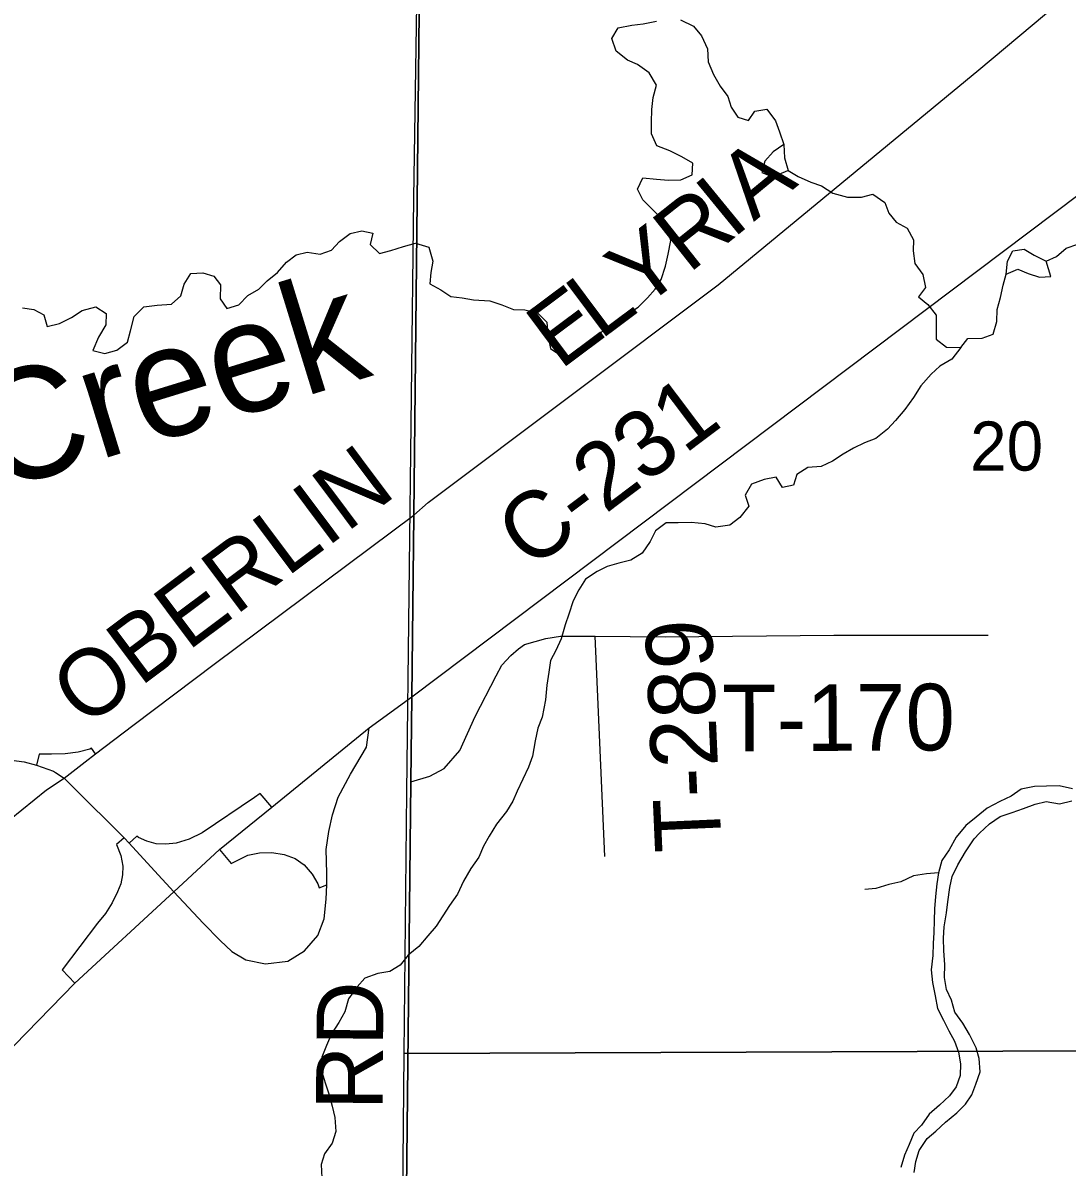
# Model space of a CAD drawing. Extents: x 1857828 to 2277390, y 930619 to 1324581.
# Drawn here: x 2058380 to 2063082, y 1198236 to 1203389 of the extents above; entities that cross this region are included whole.
import ezdxf

# ---------------------------------------------------------------- set-up
doc = ezdxf.new("R2010")
doc.units = 0
for name, color, linetype in [('GM_X_County_Road', 7, 'Continuous'), ('GM_X_County_Road_Text', 7, 'Continuous'), ('GM_X_Interchange_Ramps', 7, 'Continuous'), ('GM_X_Major_River', 7, 'Continuous'), ('GM_X_Minor_River', 7, 'Continuous'), ('GM_X_Minor_River_Text', 7, 'Continuous'), ('GM_X_Section', 7, 'Continuous'), ('GM_X_Section_Text', 7, 'Continuous'), ('GM_X_State_Route', 7, 'Continuous'), ('GM_X_Township', 7, 'Continuous'), ('GM_X_Township_Road', 7, 'Continuous'), ('GM_X_Township_Road_Text', 7, 'Continuous'), ('GM_X_US_Route', 7, 'Continuous')]:
    doc.layers.add(name, color=color, linetype=linetype)

msp = doc.modelspace()

# ---------------------------------------------------------------- linework, layer by layer
at = {"layer": 'GM_X_County_Road'}
for points in [[(2060140.1, 1201171.9), (2060205.6, 1201229.4), (2061510.6, 1202210.1), (2062685.1, 1203178.1), (2063045, 1203479.1), (2063443.3, 1203807.8), (2063817.2, 1204104.5), (2064372.5, 1204503.7), (2065003.2, 1205016.3), (2065250.1, 1205245.6), (2065353, 1205315.3), (2065456.4, 1205422.5), (2065629.4, 1205673.4), (2066300.4, 1206769.3), (2066531.4, 1207209.6)], [(2058875, 1200224.6), (2059247.2, 1200505.5), (2060140.1, 1201171.9)], [(2058659.8, 1200061), (2058706.8, 1200097.6), (2058875, 1200224.6)], [(2058565.9, 1199987.7), (2058659.8, 1200061)], [(2058314.3, 1199795.4), (2058319.2, 1199800), (2058485.9, 1199936), (2058565.9, 1199987.7)]]:
    msp.add_lwpolyline(points, dxfattribs=at)
at = {"layer": 'GM_X_Interchange_Ramps'}
for points in [[(2058706.8, 1200097.6), (2058688.3, 1200122.3), (2058680.6, 1200119.1), (2058628.2, 1200105.3), (2058570.2, 1200097.1), (2058508.3, 1200096.5), (2058452.5, 1200096.4), (2058441.6, 1200047.1)], [(2059500.2, 1199857.9), (2059447.9, 1199919), (2059422.2, 1199900.5), (2059187.7, 1199742.1), (2059128, 1199713.2), (2059070, 1199695.7), (2059023.1, 1199691.4), (2058980, 1199692.7), (2058938.6, 1199703.5), (2058900.9, 1199720), (2058892.7, 1199726.3), (2058858.5, 1199694.6)], [(2058835.3, 1199719.8), (2058801.5, 1199688.6), (2058821.1, 1199640.3), (2058829.2, 1199591.6), (2058827.8, 1199552.2), (2058820.7, 1199512.7), (2058806.1, 1199476.8), (2058782.3, 1199425.9), (2058751, 1199378.6), (2058715.8, 1199335.1), (2058556.6, 1199125.1), (2058613.4, 1199064.3)], [(2059264.5, 1199666), (2059318, 1199603.5), (2059393.3, 1199641.2), (2059445.7, 1199651.2), (2059500.1, 1199653.7), (2059556.5, 1199644.9), (2059605.5, 1199626.7), (2059647.1, 1199597.2), (2059683.2, 1199556.3), (2059708.1, 1199511.6), (2059714.2, 1199494.5), (2059749.1, 1199507.1)]]:
    msp.add_lwpolyline(points, dxfattribs=at)
at = {"layer": 'GM_X_Major_River'}
for points in [[(2063106, 1199939.4), (2063046, 1199953.3), (2062990, 1199951.2), (2062936, 1199951.1), (2062876, 1199939), (2062830.1, 1199906.9), (2062780.1, 1199882.8), (2062722.2, 1199852.6), (2062672.3, 1199812.4), (2062626.4, 1199774.3), (2062582.5, 1199722.1), (2062550.6, 1199665.9), (2062518.7, 1199617.8), (2062502.8, 1199561.6), (2062495, 1199511.5), (2062489.1, 1199455.3), (2062485.2, 1199399.2), (2062483.3, 1199347.1), (2062481.5, 1199293), (2062479.6, 1199242.8), (2062477.7, 1199188.7), (2062469.8, 1199124.6), (2062476, 1199068.4), (2062488.1, 1199008.3), (2062498.2, 1198950.2), (2062526.4, 1198898.1), (2062550.5, 1198850), (2062574.6, 1198803.9), (2062592.7, 1198753.8), (2062602.8, 1198701.7), (2062600.9, 1198649.6), (2062583.1, 1198597.5), (2062553.1, 1198557.3), (2062507.2, 1198515.2), (2062461.3, 1198475), (2062427.4, 1198424.8), (2062391.5, 1198388.7), (2062371.6, 1198338.6), (2062349.7, 1198290.4), (2062333.9, 1198234.2)], [(2062664.5, 1199715.2), (2062688.5, 1199740.3), (2062732.4, 1199782.5), (2062780.3, 1199814.6), (2062834.3, 1199832.7), (2062886.2, 1199850.8), (2062938.2, 1199871), (2062988.2, 1199883.1), (2063048.2, 1199873.1), (2063104.2, 1199885.2)], [(2062393.9, 1198212.3), (2062401.8, 1198262.4), (2062415.7, 1198310.6), (2062451.6, 1198364.7), (2062491.5, 1198398.9), (2062535.4, 1198439), (2062585.3, 1198481.2), (2062625.2, 1198519.3), (2062653.1, 1198561.5), (2062671, 1198609.6), (2062690.9, 1198665.8), (2062686.8, 1198725.9), (2062672.7, 1198774), (2062642.5, 1198834.1), (2062612.4, 1198884.2), (2062576.3, 1198934.2), (2062562.2, 1198988.4), (2062540, 1199036.4), (2062529.9, 1199090.6), (2062531.8, 1199148.7), (2062527.6, 1199210.8), (2062525.5, 1199267), (2062529.4, 1199319.1), (2062539.3, 1199381.2), (2062545.1, 1199431.4), (2062555, 1199495.5), (2062564.9, 1199545.7), (2062590.8, 1199597.8), (2062624.6, 1199656), (2062664.5, 1199715.2)]]:
    msp.add_lwpolyline(points, dxfattribs=at)
at = {"layer": 'GM_X_Minor_River'}
for points in [[(2061341.9, 1203402.9), (2061399.9, 1203374.9), (2061436, 1203330.9), (2061462.2, 1203272.8), (2061466.3, 1203214.6), (2061490.5, 1203156.5), (2061520.6, 1203104.5), (2061554.7, 1203058.4), (2061568.8, 1203010.3), (2061598.9, 1202964.3)], [(2058864.8, 1202002.1), (2058880.7, 1202066.3), (2058924.6, 1202110.5), (2058984.6, 1202118.6), (2059048.6, 1202122.7), (2059090.5, 1202160.8), (2059106.4, 1202213), (2059136.3, 1202261.1), (2059190.3, 1202263.2), (2059240.3, 1202249.3), (2059270.4, 1202209.2), (2059268.5, 1202147.1), (2059298.6, 1202103), (2059352.6, 1202119.1), (2059392.5, 1202161.3), (2059442.5, 1202189.4), (2059480.4, 1202227.6), (2059526.3, 1202265.7), (2059566.2, 1202311.9), (2059610.1, 1202344), (2059660.1, 1202356.1), (2059718.1, 1202348.2), (2059770.1, 1202366.3), (2059806, 1202404.4), (2059853.9, 1202440.6), (2059905.9, 1202452.7), (2059955.9, 1202442.7), (2059944, 1202390.6), (2059986.1, 1202350.6), (2060036.1, 1202364.7), (2060094.1, 1202382.8), (2060148.1, 1202396.9), (2060208.1, 1202378.9), (2060226.2, 1202316.8), (2060216.4, 1202264.7), (2060212.5, 1202214.6), (2060262.5, 1202186.6), (2060306.6, 1202156.6), (2060358.6, 1202150.6), (2060408.7, 1202142.7), (2060482.7, 1202136.8), (2060536.7, 1202118.8), (2060588.8, 1202098.8), (2060640.8, 1202096.9), (2060696.8, 1202082.9), (2060738.9, 1202040.9), (2060743.1, 1201980.8), (2060755.2, 1201922.7), (2060807.3, 1201888.6), (2060867.3, 1201892.8), (2060913.2, 1201932.9), (2060959.1, 1201971.1), (2061003, 1202013.2), (2061055, 1202045.4), (2061100.9, 1202077.5), (2061150.8, 1202109.6), (2061192.7, 1202151.8), (2061226.6, 1202189.9), (2061254.5, 1202234.1), (2061274.4, 1202294.2), (2061286.3, 1202348.4), (2061298.2, 1202408.6), (2061280, 1202462.6), (2061251.9, 1202512.7), (2061207.8, 1202556.8), (2061171.7, 1202592.8), (2061147.6, 1202640.9), (2061171.5, 1202691), (2061233.5, 1202685.1), (2061287.5, 1202681.2), (2061343.5, 1202683.2), (2061393.5, 1202705.4), (2061397.4, 1202757.5), (2061347.3, 1202785.5), (2061293.2, 1202813.5), (2061235.2, 1202835.4), (2061211, 1202889.5), (2061210.9, 1202941.7), (2061212.8, 1202999.8), (2061218.7, 1203053.9), (2061232.5, 1203108.1), (2061200.4, 1203164.1), (2061148.3, 1203202.2), (2061102.3, 1203222.1), (2061052.2, 1203262.2), (2061032, 1203318.3), (2061059.9, 1203366.4), (2061121.9, 1203378.5), (2061173.9, 1203384.6), (2061233.9, 1203396.7)], [(2061598.9, 1202964.3), (2061646.9, 1202950.3), (2061676.8, 1202992.4), (2061730.8, 1203000.5), (2061769, 1202948.5), (2061787.1, 1202898.4), (2061807.2, 1202842.3), (2061809.3, 1202782.1), (2061825.5, 1202724), (2061871.5, 1202698), (2061927.6, 1202672.1), (2061975.7, 1202656.1), (2062027.7, 1202622.1), (2062093.8, 1202604.1), (2062155.8, 1202604.2), (2062207.8, 1202618.3), (2062261.9, 1202580.3), (2062280, 1202532.2), (2062312.1, 1202492.2), (2062362.2, 1202464.2), (2062390.3, 1202412.1), (2062388.4, 1202362), (2062396.5, 1202305.9), (2062432.6, 1202255.8), (2062444.8, 1202197.7), (2062412.9, 1202155.6), (2062455, 1202121.5), (2062493.1, 1202073.5), (2062493.2, 1202019.3), (2062493.3, 1201965.2), (2062539.4, 1201929.2), (2062603.4, 1201927.3), (2062635.3, 1201967.4), (2062699.3, 1201969.5), (2062749.3, 1201987.6), (2062765.2, 1202043.8), (2062767, 1202097.9), (2062782.9, 1202152.1), (2062794.8, 1202208.2), (2062808.7, 1202258.3), (2062814.5, 1202316.5), (2062838.4, 1202362.6), (2062888.4, 1202370.7), (2062934.5, 1202342.7), (2062988.6, 1202316.7), (2063034.5, 1202336.8), (2063078.4, 1202375), (2063130.4, 1202393.1)], [(2061807.2, 1202842.3), (2061759.3, 1202808.1), (2061721.4, 1202766), (2061707.5, 1202715.8), (2061757.5, 1202695.9), (2061825.2, 1202725.2)], [(2062808.7, 1202258.3), (2062860.6, 1202280.5), (2062906.7, 1202260.5), (2062958.7, 1202244.5), (2063008.7, 1202246.6), (2062987.8, 1202316.9)], [(2058378.5, 1202105.7), (2058428.6, 1202097.8), (2058474.6, 1202073.8), (2058488.7, 1202021.7), (2058544.7, 1202035.8), (2058598.7, 1202061.9), (2058646.6, 1202094.1), (2058708.6, 1202110.2), (2058754.6, 1202080.2), (2058752.8, 1202030.1), (2058720.9, 1201973.9), (2058695, 1201913.7), (2058749.1, 1201899.8), (2058803, 1201915.9), (2058850.9, 1201952), (2058864.8, 1202002.1)], [(2062603.4, 1201927.3), (2062563.5, 1201875.1), (2062509.6, 1201843), (2062469.7, 1201806.8), (2062423.8, 1201754.6), (2062389.9, 1201702.5), (2062352, 1201648.3), (2062310.1, 1201598.1), (2062274.2, 1201560), (2062220.3, 1201517.8), (2062170.4, 1201497.7), (2062120.4, 1201473.6), (2062074.5, 1201447.4), (2062026.5, 1201415.3), (2061974.6, 1201391.2), (2061914.6, 1201387.1), (2061864.6, 1201354.9), (2061850.8, 1201306.8), (2061800.8, 1201296.7), (2061772.7, 1201342.8), (2061718.7, 1201332.6), (2061660.7, 1201312.5), (2061632.8, 1201262.4), (2061648.9, 1201212.3), (2061609.1, 1201162.1), (2061563.1, 1201128), (2061501.1, 1201117.8), (2061453.1, 1201133.8), (2061389.1, 1201139.7), (2061331.1, 1201137.7), (2061277.1, 1201137.6), (2061229.2, 1201101.4), (2061205.3, 1201053.3), (2061169.4, 1201001.1), (2061117.5, 1200969), (2061063.5, 1200956.8), (2061011.5, 1200940.8), (2060965.5, 1200918.6), (2060913.6, 1200884.5), (2060883.7, 1200836.3), (2060857.8, 1200786.2), (2060838, 1200726), (2060822.1, 1200677.9), (2060804.2, 1200615.7), (2060780.3, 1200563.5), (2060756.4, 1200517.4), (2060748.6, 1200465.2), (2060738.7, 1200407.1), (2060732.8, 1200340.9), (2060719, 1200262.7), (2060699.1, 1200212.6), (2060687.3, 1200156.4), (2060675.4, 1200086.3), (2060657.5, 1200038.1), (2060631.7, 1199984), (2060605.8, 1199929.8), (2060585.9, 1199883.7), (2060558, 1199837.5), (2060512.1, 1199781.3), (2060480.2, 1199727.1), (2060454.3, 1199681), (2060432.5, 1199632.8), (2060396.6, 1199580.7), (2060364.7, 1199524.5), (2060336.8, 1199466.3), (2060300.9, 1199414.2), (2060271, 1199368), (2060241.1, 1199321.9), (2060203.2, 1199277.7), (2060163.3, 1199229.5), (2060115.4, 1199191.4), (2060079.5, 1199145.2), (2060031.6, 1199117.1), (2059977.6, 1199109), (2059919.6, 1199086.8), (2059885.7, 1199048.7), (2059845.9, 1198994.5), (2059830, 1198936.4), (2059802.1, 1198888.2), (2059770.2, 1198836.1), (2059746.3, 1198783.9), (2059726.5, 1198731.7), (2059722.6, 1198675.6), (2059740.7, 1198615.5), (2059758.8, 1198561.4), (2059773, 1198511.3), (2059785.1, 1198459.2), (2059789.2, 1198397), (2059773.3, 1198344.9), (2059737.4, 1198296.7), (2059723.6, 1198248.6), (2059725.7, 1198188.4)], [(2062502.8, 1199561.6), (2062448.8, 1199557.5), (2062390.9, 1199547.4), (2062332.9, 1199521.3), (2062278.9, 1199509.2), (2062221, 1199491.1), (2062171, 1199487)]]:
    msp.add_lwpolyline(points, dxfattribs=at)
at = {"layer": 'GM_X_Section'}
for points in [[(2065519.4, 1204352.4), (2065488.8, 1198768.7), (2060096.2, 1198747.6), (2060108.8, 1199925.5), (2060140.8, 1202599.5), (2060167.5, 1204346.6)], [(2060096.2, 1198747.6), (2065488.8, 1198768.7), (2065461.6, 1193128.2), (2065149, 1193126.7), (2062552.9, 1193116.4), (2060037.3, 1193098.9), (2060048.3, 1194634.3), (2060082.6, 1197286.1)]]:
    msp.add_lwpolyline(points, close=True, dxfattribs=at)
at = {"layer": 'GM_X_State_Route'}
for points in [[(2059747.9, 1199560.6), (2059745.5, 1199667.1), (2059758.1, 1199747.9), (2059773.4, 1199822.9), (2059799.4, 1199902.5), (2059854.5, 1200006.6), (2059927.9, 1200127.5), (2059938.7, 1200214.7)], [(2058242.9, 1200073.1), (2058328, 1200069.7), (2058385.3, 1200062.1), (2058441.6, 1200047.1), (2058517.9, 1200018.8), (2058527.2, 1200012.8)], [(2058527.2, 1200012.8), (2058565.9, 1199987.7), (2058604.4, 1199949.4)], [(2058604.4, 1199949.4), (2058835.3, 1199719.8)], [(2058835.3, 1199719.8), (2058858.5, 1199694.6), (2058973, 1199570.7)], [(2058973, 1199570.7), (2059059.7, 1199476.8), (2059191.1, 1199334.6), (2059268.6, 1199257), (2059320.6, 1199208.1), (2059383.3, 1199169.8), (2059472, 1199151.4), (2059573, 1199163.7), (2059648, 1199211.1), (2059707.6, 1199280), (2059736.4, 1199354.5), (2059745.9, 1199443.4), (2059749.1, 1199507.1), (2059747.9, 1199560.6)]]:
    msp.add_lwpolyline(points, dxfattribs=at)
at = {"layer": 'GM_X_Township'}
for points in [[(2060293.5, 1215682.6), (2060204.5, 1207259), (2060140.1, 1201171.9), (2060131.4, 1200354.3), (2060127.4, 1199971.2), (2060075, 1195021.5), (2060042.5, 1193100.2), (2056703.2, 1193080.4), (2052995.6, 1193078.3), (2052904.5, 1193058.9), (2046210.9, 1193045.7), (2035008.9, 1192996), (2032348.2, 1192998.4), (2032344.7, 1193489.1), (2032473.9, 1199136.9), (2032547.8, 1208286.9), (2032612.5, 1216299.5)], [(2084053.7, 1193260.9), (2078280.8, 1193208.2), (2073191.4, 1193174), (2068682.3, 1193143.7), (2068071, 1193136.7), (2067855.7, 1193135.1), (2062743.6, 1193117.9), (2061609.4, 1193110.5), (2060042.5, 1193100.2), (2060075, 1195021.5), (2060127.4, 1199971.2), (2060131.4, 1200354.3), (2060140.1, 1201171.9), (2060204.5, 1207259), (2060293.5, 1215682.6)]]:
    msp.add_lwpolyline(points, dxfattribs=at)
at = {"layer": 'GM_X_Township_Road'}
for points in [[(2060075, 1195021.5), (2060127.4, 1199971.2), (2060131.4, 1200354.4), (2060140.1, 1201171.9)], [(2060127.4, 1199971.2), (2060213.1, 1199997.2), (2060276.3, 1200031.6), (2060347.3, 1200112.7), (2060416.3, 1200265.1), (2060511.8, 1200448.5), (2060536.9, 1200496.5), (2060576.6, 1200540.1), (2060612, 1200570), (2060638.8, 1200590.3), (2060735.2, 1200616.8), (2060801.2, 1200628), (2060843.7, 1200627.6)], [(2060843.7, 1200627.6), (2060956.4, 1200626.7), (2061272, 1200624.5), (2062032.6, 1200631.5), (2062726.2, 1200631.6)], [(2061000.8, 1199635), (2060956.4, 1200626.7)]]:
    msp.add_lwpolyline(points, dxfattribs=at)
at = {"layer": 'GM_X_US_Route'}
msp.add_lwpolyline([(2054677.9, 1195170.3), (2054837.4, 1195352.9), (2055032, 1195549.7), (2055173.6, 1195679.7), (2055317.8, 1195799.7), (2056203.6, 1196482.3), (2056601.3, 1196831.2), (2057041, 1197329.5), (2057849.7, 1198281.9), (2058613.4, 1199064.3), (2059059.7, 1199476.8), (2059264.5, 1199666), (2059500.2, 1199857.9), (2059938.7, 1200214.7), (2060131.4, 1200354.4), (2065339.2, 1204278.5), (2065730.3, 1204538.2), (2066214.7, 1204827.1), (2069304.1, 1206604.3)], dxfattribs=at)

# ---------------------------------------------------------------- texts
at = {"layer": 'GM_X_County_Road_Text'}
for s, rotation, p in [('A', 39.49, (2061670.9, 1202492.1)), ('I', 39.3212, (2061574.8, 1202413.4)), ('R', 38.3916, (2061377.6, 1202257)), ('Y', 37.0313, (2061160.7, 1202093.3)), ('L', 36.7528, (2060979.6, 1201958)), ('E', 36.7379, (2060799.7, 1201823.8)), ('C-231', 36.9801, (2060664.7, 1200921.2)), ('OBERLIN', 36.8071, (2058658.1, 1200209.9))]:
    msp.add_text(s, height=300, rotation=rotation, dxfattribs=at).set_placement(p)
at = {"layer": 'GM_X_Minor_River_Text'}
msp.add_text('Creek', height=500.25, rotation=17.1535, dxfattribs=at).set_placement((2058257.1, 1201276.5))
at = {"layer": 'GM_X_Section_Text'}
msp.add_text('20', height=221, rotation=0, dxfattribs=at).set_placement((2062645.7, 1201373.1))
at = {"layer": 'GM_X_Township_Road_Text'}
for s, rotation, p in [('T-289', 92.5258, (2061526.9, 1199662.1)), ('T-170', 0.2795, (2061530.1, 1200108.5)), ('RD', 89.5063, (2059999.2, 1198491.8))]:
    msp.add_text(s, height=300, rotation=rotation, dxfattribs=at).set_placement(p)

doc.saveas('drawing.dxf')
